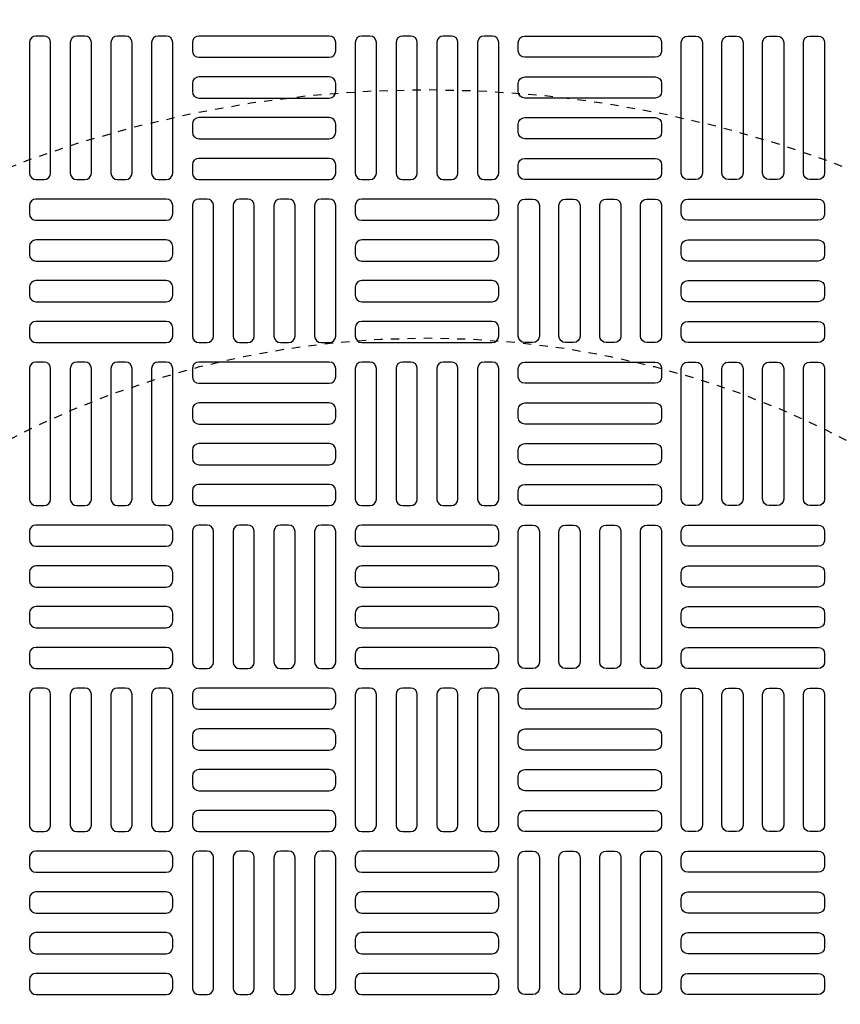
# Model space of a CAD drawing. Extents: x -169 to 6736, y -208 to 3022.
# Tile 468 of 656: x 1866 to 1876, y 1320 to 1332. Entities that reach past the tile are written whole.
import ezdxf

# ---------------------------------------------------------------- set-up
doc = ezdxf.new("R2010")
doc.units = 0
doc.header["$MEASUREMENT"] = 0
doc.header["$PDSIZE"] = 1
doc.linetypes.add('HIDDEN2', pattern=[0.28125, 0.1875, -0.09375])
doc.layers.get('DEFPOINTS').update_dxf_attribs({"linetype": 'CONTINUOUS'})
for name, color, linetype in [('DIM', 3, 'CONTINUOUS'), ('TANK-MANHOLE-COVER-40', 2, 'CONTINUOUS'), ('TANK-MANHOLE-COVER-HATCH-40', 252, 'CONTINUOUS'), ('TANK-SLOPE', 3, 'CONTINUOUS')]:
    doc.layers.add(name, color=color, linetype=linetype)
doc.styles.add('SIMPLEX', font='simplex')
doc.dimstyles.new('DIM64', dxfattribs={"dimscale": 64, "dimtxt": 0.09375, "dimasz": 0.09375, "dimexe": 0.0625, "dimexo": 0.0625, "dimgap": 0.046875, "dimtad": 1, "dimdec": 4, "dimzin": 3, "dimdsep": 46, "dimlunit": 4, "dimtxsty": 'SIMPLEX', "dimcen": 0, "dimclrd": 256, "dimclre": 256, "dimclrt": 256, "dimadec": 0, "dimazin": 0, "dimtfac": 1, "dimtdec": 4, "dimtmove": 0, "dimatfit": 3, "dimfxl": 1, "dimfrac": 2, "dimtolj": 1, "dimtzin": 0, "dimarcsym": 0})

# ---------------------------------------------------------------- blocks, each defined once
blk = doc.blocks.new('*D33')
at = {"layer": 'DEFPOINTS', "color": 0, "transparency": 16777216}
for p in [(1800.266, 1380.018), (2061.773, 1380.018), (2061.773, 1254.018)]:
    blk.add_point(p, dxfattribs=at)
at = {"layer": 'DIM', "lineweight": -2, "transparency": 16777216}
for p, q in [((1804.266, 1380.018), (2065.773, 1380.018)), ((2061.773, 1260.018), (2061.773, 1374.018))]:
    blk.add_line(p, q, dxfattribs=at)
at = {"layer": 'DIM', "transparency": 16777216}
for points in [[(2060.773, 1374.018), (2062.773, 1374.018), (2061.773, 1380.018)], [(2060.773, 1260.018), (2062.773, 1260.018), (2061.773, 1254.018)]]:
    blk.add_solid(points, dxfattribs=at)
at = {"layer": 'DIM', "transparency": 16777216, "insert": (2055.201, 1317.018), "char_height": 6, "attachment_point": 5, "rotation": 90, "style": 'SIMPLEX'}
blk.add_mtext('\\A1;10\'-6"', dxfattribs=at)

msp = doc.modelspace()

# ---------------------------------------------------------------- linework, layer by layer
at = {"layer": 'DEFPOINTS', "color": 8, "linetype": 'HIDDEN2', "ltscale": 0.125}
msp.add_circle((1871.12278, 1317.01762), 14, dxfattribs=at)
msp.add_circle((1871.12278, 1317.01762), 14, dxfattribs=at)
at = {"layer": 'DEFPOINTS', "color": 8, "linetype": 'HIDDEN2', "ltscale": 0.5}
msp.add_circle((1871.12278, 1317.01762), 11, dxfattribs=at)
msp.add_circle((1871.12278, 1317.01762), 11, dxfattribs=at)
at = {"layer": 'TANK-MANHOLE-COVER-40', "color": 4, "linetype": 'Continuous'}
msp.add_circle((1871.12201, 1317.01762), 22.63902, dxfattribs=at)
at = {"layer": 'TANK-MANHOLE-COVER-40', "color": 1, "linetype": 'Continuous'}
msp.add_circle((1871.12201, 1317.01762), 22.44094, dxfattribs=at)
at = {"layer": 'TANK-MANHOLE-COVER-40', "color": 2, "linetype": 'Continuous'}
msp.add_circle((1871.12201, 1317.01762), 21.65354, dxfattribs=at)
at = {"layer": 'TANK-MANHOLE-COVER-HATCH-40', "linetype": 'Continuous', "flags": 128}
for points in [[(1866.49603, 1329.93101, 0.41421356), (1866.57477, 1330.00975), (1866.57477, 1331.58455, 0.41421356), (1866.49603, 1331.66329), (1866.3976, 1331.66329, 0.41421356), (1866.31886, 1331.58455), (1866.31886, 1330.00975, 0.41421356), (1866.3976, 1329.93101)], [(1866.98815, 1329.93101, 0.41421356), (1867.0669, 1330.00975), (1867.0669, 1331.58455, 0.41421356), (1866.98815, 1331.66329), (1866.88973, 1331.66329, 0.41421356), (1866.81099, 1331.58455), (1866.81099, 1330.00975, 0.41421356), (1866.88973, 1329.93101)], [(1867.48028, 1329.93101, 0.41421356), (1867.55902, 1330.00975), (1867.55902, 1331.58455, 0.41421356), (1867.48028, 1331.66329), (1867.38186, 1331.66329, 0.41421356), (1867.30312, 1331.58455), (1867.30312, 1330.00975, 0.41421356), (1867.38186, 1329.93101)], [(1867.97241, 1329.93101, 0.41421356), (1868.05115, 1330.00975), (1868.05115, 1331.58455, 0.41421356), (1867.97241, 1331.66329), (1867.87398, 1331.66329, 0.41421356), (1867.79524, 1331.58455), (1867.79524, 1330.00975, 0.41421356), (1867.87398, 1329.93101)], [(1868.28737, 1331.48613, 0.41421356), (1868.36611, 1331.40739), (1869.94091, 1331.40739, 0.41421356), (1870.01965, 1331.48613), (1870.01965, 1331.58455, 0.41421356), (1869.94091, 1331.66329), (1868.36611, 1331.66329, 0.41421356), (1868.28737, 1331.58455)], [(1870.43304, 1329.93101, 0.41421356), (1870.51178, 1330.00975), (1870.51178, 1331.58455, 0.41421356), (1870.43304, 1331.66329), (1870.33461, 1331.66329, 0.41421356), (1870.25587, 1331.58455), (1870.25587, 1330.00975, 0.41421356), (1870.33461, 1329.93101)], [(1870.92516, 1329.93101, 0.41421356), (1871.0039, 1330.00975), (1871.0039, 1331.58455, 0.41421356), (1870.92516, 1331.66329), (1870.82674, 1331.66329, 0.41421356), (1870.748, 1331.58455), (1870.748, 1330.00975, 0.41421356), (1870.82674, 1329.93101)], [(1871.41729, 1329.93101, 0.41421356), (1871.49603, 1330.00975), (1871.49603, 1331.58455, 0.41421356), (1871.41729, 1331.66329), (1871.31886, 1331.66329, 0.41421356), (1871.24012, 1331.58455), (1871.24012, 1330.00975, 0.41421356), (1871.31886, 1329.93101)], [(1871.90941, 1329.93101, 0.41421356), (1871.98815, 1330.00975), (1871.98815, 1331.58455, 0.41421356), (1871.90941, 1331.66329), (1871.81099, 1331.66329, 0.41421356), (1871.73225, 1331.58455), (1871.73225, 1330.00975, 0.41421356), (1871.81099, 1329.93101)], [(1873.95666, 1331.48613, -0.41421356), (1873.87792, 1331.40739), (1872.30312, 1331.40739, -0.41421356), (1872.22438, 1331.48613), (1872.22438, 1331.58455, -0.41421356), (1872.30312, 1331.66329), (1873.87792, 1331.66329, -0.41421356), (1873.95666, 1331.58455)], [(1874.27162, 1329.93101, -0.41421356), (1874.19288, 1330.00975), (1874.19288, 1331.58455, -0.41421356), (1874.27162, 1331.66329), (1874.37004, 1331.66329, -0.41421356), (1874.44878, 1331.58455), (1874.44878, 1330.00975, -0.41421356), (1874.37004, 1329.93101)], [(1874.76375, 1329.93101, -0.41421356), (1874.68501, 1330.00975), (1874.68501, 1331.58455, -0.41421356), (1874.76375, 1331.66329), (1874.86217, 1331.66329, -0.41421356), (1874.94091, 1331.58455), (1874.94091, 1330.00975, -0.41421356), (1874.86217, 1329.93101)], [(1875.25587, 1329.93101, -0.41421356), (1875.17713, 1330.00975), (1875.17713, 1331.58455, -0.41421356), (1875.25587, 1331.66329), (1875.3543, 1331.66329, -0.41421356), (1875.43304, 1331.58455), (1875.43304, 1330.00975, -0.41421356), (1875.3543, 1329.93101)], [(1875.748, 1329.93101, -0.41421356), (1875.66926, 1330.00975), (1875.66926, 1331.58455, -0.41421356), (1875.748, 1331.66329), (1875.84642, 1331.66329, -0.41421356), (1875.92516, 1331.58455), (1875.92516, 1330.00975, -0.41421356), (1875.84642, 1329.93101)], [(1868.28737, 1330.994, 0.41421356), (1868.36611, 1330.91526), (1869.94091, 1330.91526, 0.41421356), (1870.01965, 1330.994), (1870.01965, 1331.09243, 0.41421356), (1869.94091, 1331.17117), (1868.36611, 1331.17117, 0.41421356), (1868.28737, 1331.09243)], [(1873.95666, 1330.994, -0.41421356), (1873.87792, 1330.91526), (1872.30312, 1330.91526, -0.41421356), (1872.22438, 1330.994), (1872.22438, 1331.09243, -0.41421356), (1872.30312, 1331.17117), (1873.87792, 1331.17117, -0.41421356), (1873.95666, 1331.09243)], [(1868.28737, 1330.50188, 0.41421356), (1868.36611, 1330.42314), (1869.94091, 1330.42314, 0.41421356), (1870.01965, 1330.50188), (1870.01965, 1330.6003, 0.41421356), (1869.94091, 1330.67904), (1868.36611, 1330.67904, 0.41421356), (1868.28737, 1330.6003)], [(1873.95666, 1330.50188, -0.41421356), (1873.87792, 1330.42314), (1872.30312, 1330.42314, -0.41421356), (1872.22438, 1330.50188), (1872.22438, 1330.6003, -0.41421356), (1872.30312, 1330.67904), (1873.87792, 1330.67904, -0.41421356), (1873.95666, 1330.6003)], [(1868.28737, 1330.00975, 0.41421356), (1868.36611, 1329.93101), (1869.94091, 1329.93101, 0.41421356), (1870.01965, 1330.00975), (1870.01965, 1330.10818, 0.41421356), (1869.94091, 1330.18692), (1868.36611, 1330.18692, 0.41421356), (1868.28737, 1330.10818)], [(1873.95666, 1330.00975, -0.41421356), (1873.87792, 1329.93101), (1872.30312, 1329.93101, -0.41421356), (1872.22438, 1330.00975), (1872.22438, 1330.10818, -0.41421356), (1872.30312, 1330.18692), (1873.87792, 1330.18692, -0.41421356), (1873.95666, 1330.10818)], [(1868.05115, 1329.61605, 0.41421356), (1867.97241, 1329.69479), (1866.3976, 1329.69479, 0.41421356), (1866.31886, 1329.61605), (1866.31886, 1329.51762, 0.41421356), (1866.3976, 1329.43888), (1867.97241, 1329.43888, 0.41421356), (1868.05115, 1329.51762)], [(1868.46453, 1327.96251, 0.41421356), (1868.54327, 1328.04125), (1868.54327, 1329.61605, 0.41421356), (1868.46453, 1329.69479), (1868.36611, 1329.69479, 0.41421356), (1868.28737, 1329.61605), (1868.28737, 1328.04125, 0.41421356), (1868.36611, 1327.96251)], [(1868.95666, 1327.96251, 0.41421356), (1869.0354, 1328.04125), (1869.0354, 1329.61605, 0.41421356), (1868.95666, 1329.69479), (1868.85823, 1329.69479, 0.41421356), (1868.77949, 1329.61605), (1868.77949, 1328.04125, 0.41421356), (1868.85823, 1327.96251)], [(1869.44878, 1327.96251, 0.41421356), (1869.52752, 1328.04125), (1869.52752, 1329.61605, 0.41421356), (1869.44878, 1329.69479), (1869.35036, 1329.69479, 0.41421356), (1869.27162, 1329.61605), (1869.27162, 1328.04125, 0.41421356), (1869.35036, 1327.96251)], [(1869.94091, 1327.96251, 0.41421356), (1870.01965, 1328.04125), (1870.01965, 1329.61605, 0.41421356), (1869.94091, 1329.69479), (1869.84249, 1329.69479, 0.41421356), (1869.76375, 1329.61605), (1869.76375, 1328.04125, 0.41421356), (1869.84249, 1327.96251)], [(1871.98815, 1329.61605, 0.41421356), (1871.90941, 1329.69479), (1870.33461, 1329.69479, 0.41421356), (1870.25587, 1329.61605), (1870.25587, 1329.51762, 0.41421356), (1870.33461, 1329.43888), (1871.90941, 1329.43888, 0.41421356), (1871.98815, 1329.51762)], [(1872.30312, 1327.96251, -0.41421356), (1872.22438, 1328.04125), (1872.22438, 1329.61605, -0.41421356), (1872.30312, 1329.69479), (1872.40154, 1329.69479, -0.41421356), (1872.48028, 1329.61605), (1872.48028, 1328.04125, -0.41421356), (1872.40154, 1327.96251)], [(1872.79524, 1327.96251, -0.41421356), (1872.7165, 1328.04125), (1872.7165, 1329.61605, -0.41421356), (1872.79524, 1329.69479), (1872.89367, 1329.69479, -0.41421356), (1872.97241, 1329.61605), (1872.97241, 1328.04125, -0.41421356), (1872.89367, 1327.96251)], [(1873.28737, 1327.96251, -0.41421356), (1873.20863, 1328.04125), (1873.20863, 1329.61605, -0.41421356), (1873.28737, 1329.69479), (1873.38579, 1329.69479, -0.41421356), (1873.46453, 1329.61605), (1873.46453, 1328.04125, -0.41421356), (1873.38579, 1327.96251)], [(1873.77949, 1327.96251, -0.41421356), (1873.70075, 1328.04125), (1873.70075, 1329.61605, -0.41421356), (1873.77949, 1329.69479), (1873.87792, 1329.69479, -0.41421356), (1873.95666, 1329.61605), (1873.95666, 1328.04125, -0.41421356), (1873.87792, 1327.96251)], [(1874.19288, 1329.61605, -0.41421356), (1874.27162, 1329.69479), (1875.84642, 1329.69479, -0.41421356), (1875.92516, 1329.61605), (1875.92516, 1329.51762, -0.41421356), (1875.84642, 1329.43888), (1874.27162, 1329.43888, -0.41421356), (1874.19288, 1329.51762)], [(1868.05115, 1329.12392, 0.41421356), (1867.97241, 1329.20266), (1866.3976, 1329.20266, 0.41421356), (1866.31886, 1329.12392), (1866.31886, 1329.0255, 0.41421356), (1866.3976, 1328.94676), (1867.97241, 1328.94676, 0.41421356), (1868.05115, 1329.0255)], [(1871.98815, 1329.12392, 0.41421356), (1871.90941, 1329.20266), (1870.33461, 1329.20266, 0.41421356), (1870.25587, 1329.12392), (1870.25587, 1329.0255, 0.41421356), (1870.33461, 1328.94676), (1871.90941, 1328.94676, 0.41421356), (1871.98815, 1329.0255)], [(1874.19288, 1329.12392, -0.41421356), (1874.27162, 1329.20266), (1875.84642, 1329.20266, -0.41421356), (1875.92516, 1329.12392), (1875.92516, 1329.0255, -0.41421356), (1875.84642, 1328.94676), (1874.27162, 1328.94676, -0.41421356), (1874.19288, 1329.0255)], [(1868.05115, 1328.6318, 0.41421356), (1867.97241, 1328.71054), (1866.3976, 1328.71054, 0.41421356), (1866.31886, 1328.6318), (1866.31886, 1328.53337, 0.41421356), (1866.3976, 1328.45463), (1867.97241, 1328.45463, 0.41421356), (1868.05115, 1328.53337)], [(1871.98815, 1328.6318, 0.41421356), (1871.90941, 1328.71054), (1870.33461, 1328.71054, 0.41421356), (1870.25587, 1328.6318), (1870.25587, 1328.53337, 0.41421356), (1870.33461, 1328.45463), (1871.90941, 1328.45463, 0.41421356), (1871.98815, 1328.53337)], [(1874.19288, 1328.6318, -0.41421356), (1874.27162, 1328.71054), (1875.84642, 1328.71054, -0.41421356), (1875.92516, 1328.6318), (1875.92516, 1328.53337, -0.41421356), (1875.84642, 1328.45463), (1874.27162, 1328.45463, -0.41421356), (1874.19288, 1328.53337)], [(1868.05115, 1328.13967, 0.41421356), (1867.97241, 1328.21841), (1866.3976, 1328.21841, 0.41421356), (1866.31886, 1328.13967), (1866.31886, 1328.04125, 0.41421356), (1866.3976, 1327.96251), (1867.97241, 1327.96251, 0.41421356), (1868.05115, 1328.04125)], [(1871.98815, 1328.13967, 0.41421356), (1871.90941, 1328.21841), (1870.33461, 1328.21841, 0.41421356), (1870.25587, 1328.13967), (1870.25587, 1328.04125, 0.41421356), (1870.33461, 1327.96251), (1871.90941, 1327.96251, 0.41421356), (1871.98815, 1328.04125)], [(1874.19288, 1328.13967, -0.41421356), (1874.27162, 1328.21841), (1875.84642, 1328.21841, -0.41421356), (1875.92516, 1328.13967), (1875.92516, 1328.04125, -0.41421356), (1875.84642, 1327.96251), (1874.27162, 1327.96251, -0.41421356), (1874.19288, 1328.04125)], [(1866.49603, 1325.994, 0.41421356), (1866.57477, 1326.07274), (1866.57477, 1327.64755, 0.41421356), (1866.49603, 1327.72629), (1866.3976, 1327.72629, 0.41421356), (1866.31886, 1327.64755), (1866.31886, 1326.07274, 0.41421356), (1866.3976, 1325.994)], [(1866.98815, 1325.994, 0.41421356), (1867.0669, 1326.07274), (1867.0669, 1327.64755, 0.41421356), (1866.98815, 1327.72629), (1866.88973, 1327.72629, 0.41421356), (1866.81099, 1327.64755), (1866.81099, 1326.07274, 0.41421356), (1866.88973, 1325.994)], [(1867.48028, 1325.994, 0.41421356), (1867.55902, 1326.07274), (1867.55902, 1327.64755, 0.41421356), (1867.48028, 1327.72629), (1867.38186, 1327.72629, 0.41421356), (1867.30312, 1327.64755), (1867.30312, 1326.07274, 0.41421356), (1867.38186, 1325.994)], [(1867.97241, 1325.994, 0.41421356), (1868.05115, 1326.07274), (1868.05115, 1327.64755, 0.41421356), (1867.97241, 1327.72629), (1867.87398, 1327.72629, 0.41421356), (1867.79524, 1327.64755), (1867.79524, 1326.07274, 0.41421356), (1867.87398, 1325.994)], [(1868.28737, 1327.54912, 0.41421356), (1868.36611, 1327.47038), (1869.94091, 1327.47038, 0.41421356), (1870.01965, 1327.54912), (1870.01965, 1327.64755, 0.41421356), (1869.94091, 1327.72629), (1868.36611, 1327.72629, 0.41421356), (1868.28737, 1327.64755)], [(1870.43304, 1325.994, 0.41421356), (1870.51178, 1326.07274), (1870.51178, 1327.64755, 0.41421356), (1870.43304, 1327.72629), (1870.33461, 1327.72629, 0.41421356), (1870.25587, 1327.64755), (1870.25587, 1326.07274, 0.41421356), (1870.33461, 1325.994)], [(1870.92516, 1325.994, 0.41421356), (1871.0039, 1326.07274), (1871.0039, 1327.64755, 0.41421356), (1870.92516, 1327.72629), (1870.82674, 1327.72629, 0.41421356), (1870.748, 1327.64755), (1870.748, 1326.07274, 0.41421356), (1870.82674, 1325.994)], [(1871.41729, 1325.994, 0.41421356), (1871.49603, 1326.07274), (1871.49603, 1327.64755, 0.41421356), (1871.41729, 1327.72629), (1871.31886, 1327.72629, 0.41421356), (1871.24012, 1327.64755), (1871.24012, 1326.07274, 0.41421356), (1871.31886, 1325.994)], [(1871.90941, 1325.994, 0.41421356), (1871.98815, 1326.07274), (1871.98815, 1327.64755, 0.41421356), (1871.90941, 1327.72629), (1871.81099, 1327.72629, 0.41421356), (1871.73225, 1327.64755), (1871.73225, 1326.07274, 0.41421356), (1871.81099, 1325.994)], [(1873.95666, 1327.54912, -0.41421356), (1873.87792, 1327.47038), (1872.30312, 1327.47038, -0.41421356), (1872.22438, 1327.54912), (1872.22438, 1327.64755, -0.41421356), (1872.30312, 1327.72629), (1873.87792, 1327.72629, -0.41421356), (1873.95666, 1327.64755)], [(1874.27162, 1325.994, -0.41421356), (1874.19288, 1326.07274), (1874.19288, 1327.64755, -0.41421356), (1874.27162, 1327.72629), (1874.37004, 1327.72629, -0.41421356), (1874.44878, 1327.64755), (1874.44878, 1326.07274, -0.41421356), (1874.37004, 1325.994)], [(1874.76375, 1325.994, -0.41421356), (1874.68501, 1326.07274), (1874.68501, 1327.64755, -0.41421356), (1874.76375, 1327.72629), (1874.86217, 1327.72629, -0.41421356), (1874.94091, 1327.64755), (1874.94091, 1326.07274, -0.41421356), (1874.86217, 1325.994)], [(1875.25587, 1325.994, -0.41421356), (1875.17713, 1326.07274), (1875.17713, 1327.64755, -0.41421356), (1875.25587, 1327.72629), (1875.3543, 1327.72629, -0.41421356), (1875.43304, 1327.64755), (1875.43304, 1326.07274, -0.41421356), (1875.3543, 1325.994)], [(1875.748, 1325.994, -0.41421356), (1875.66926, 1326.07274), (1875.66926, 1327.64755, -0.41421356), (1875.748, 1327.72629), (1875.84642, 1327.72629, -0.41421356), (1875.92516, 1327.64755), (1875.92516, 1326.07274, -0.41421356), (1875.84642, 1325.994)], [(1868.28737, 1327.05699, 0.41421356), (1868.36611, 1326.97825), (1869.94091, 1326.97825, 0.41421356), (1870.01965, 1327.05699), (1870.01965, 1327.15542, 0.41421356), (1869.94091, 1327.23416), (1868.36611, 1327.23416, 0.41421356), (1868.28737, 1327.15542)], [(1873.95666, 1327.05699, -0.41421356), (1873.87792, 1326.97825), (1872.30312, 1326.97825, -0.41421356), (1872.22438, 1327.05699), (1872.22438, 1327.15542, -0.41421356), (1872.30312, 1327.23416), (1873.87792, 1327.23416, -0.41421356), (1873.95666, 1327.15542)], [(1868.28737, 1326.56487, 0.41421356), (1868.36611, 1326.48613), (1869.94091, 1326.48613, 0.41421356), (1870.01965, 1326.56487), (1870.01965, 1326.66329, 0.41421356), (1869.94091, 1326.74203), (1868.36611, 1326.74203, 0.41421356), (1868.28737, 1326.66329)], [(1873.95666, 1326.56487, -0.41421356), (1873.87792, 1326.48613), (1872.30312, 1326.48613, -0.41421356), (1872.22438, 1326.56487), (1872.22438, 1326.66329, -0.41421356), (1872.30312, 1326.74203), (1873.87792, 1326.74203, -0.41421356), (1873.95666, 1326.66329)], [(1868.28737, 1326.07274, 0.41421356), (1868.36611, 1325.994), (1869.94091, 1325.994, 0.41421356), (1870.01965, 1326.07274), (1870.01965, 1326.17117, 0.41421356), (1869.94091, 1326.24991), (1868.36611, 1326.24991, 0.41421356), (1868.28737, 1326.17117)], [(1873.95666, 1326.07274, -0.41421356), (1873.87792, 1325.994), (1872.30312, 1325.994, -0.41421356), (1872.22438, 1326.07274), (1872.22438, 1326.17117, -0.41421356), (1872.30312, 1326.24991), (1873.87792, 1326.24991, -0.41421356), (1873.95666, 1326.17117)], [(1868.05115, 1325.67904, 0.41421356), (1867.97241, 1325.75778), (1866.3976, 1325.75778, 0.41421356), (1866.31886, 1325.67904), (1866.31886, 1325.58062, 0.41421356), (1866.3976, 1325.50188), (1867.97241, 1325.50188, 0.41421356), (1868.05115, 1325.58062)], [(1868.46453, 1324.0255, 0.41421356), (1868.54327, 1324.10424), (1868.54327, 1325.67904, 0.41421356), (1868.46453, 1325.75778), (1868.36611, 1325.75778, 0.41421356), (1868.28737, 1325.67904), (1868.28737, 1324.10424, 0.41421356), (1868.36611, 1324.0255)], [(1868.95666, 1324.0255, 0.41421356), (1869.0354, 1324.10424), (1869.0354, 1325.67904, 0.41421356), (1868.95666, 1325.75778), (1868.85823, 1325.75778, 0.41421356), (1868.77949, 1325.67904), (1868.77949, 1324.10424, 0.41421356), (1868.85823, 1324.0255)], [(1869.44878, 1324.0255, 0.41421356), (1869.52752, 1324.10424), (1869.52752, 1325.67904, 0.41421356), (1869.44878, 1325.75778), (1869.35036, 1325.75778, 0.41421356), (1869.27162, 1325.67904), (1869.27162, 1324.10424, 0.41421356), (1869.35036, 1324.0255)], [(1869.94091, 1324.0255, 0.41421356), (1870.01965, 1324.10424), (1870.01965, 1325.67904, 0.41421356), (1869.94091, 1325.75778), (1869.84249, 1325.75778, 0.41421356), (1869.76375, 1325.67904), (1869.76375, 1324.10424, 0.41421356), (1869.84249, 1324.0255)], [(1871.98815, 1325.67904, 0.41421356), (1871.90941, 1325.75778), (1870.33461, 1325.75778, 0.41421356), (1870.25587, 1325.67904), (1870.25587, 1325.58062, 0.41421356), (1870.33461, 1325.50188), (1871.90941, 1325.50188, 0.41421356), (1871.98815, 1325.58062)], [(1872.30312, 1324.0255, -0.41421356), (1872.22438, 1324.10424), (1872.22438, 1325.67904, -0.41421356), (1872.30312, 1325.75778), (1872.40154, 1325.75778, -0.41421356), (1872.48028, 1325.67904), (1872.48028, 1324.10424, -0.41421356), (1872.40154, 1324.0255)], [(1872.79524, 1324.0255, -0.41421356), (1872.7165, 1324.10424), (1872.7165, 1325.67904, -0.41421356), (1872.79524, 1325.75778), (1872.89367, 1325.75778, -0.41421356), (1872.97241, 1325.67904), (1872.97241, 1324.10424, -0.41421356), (1872.89367, 1324.0255)], [(1873.28737, 1324.0255, -0.41421356), (1873.20863, 1324.10424), (1873.20863, 1325.67904, -0.41421356), (1873.28737, 1325.75778), (1873.38579, 1325.75778, -0.41421356), (1873.46453, 1325.67904), (1873.46453, 1324.10424, -0.41421356), (1873.38579, 1324.0255)], [(1873.77949, 1324.0255, -0.41421356), (1873.70075, 1324.10424), (1873.70075, 1325.67904, -0.41421356), (1873.77949, 1325.75778), (1873.87792, 1325.75778, -0.41421356), (1873.95666, 1325.67904), (1873.95666, 1324.10424, -0.41421356), (1873.87792, 1324.0255)], [(1874.19288, 1325.67904, -0.41421356), (1874.27162, 1325.75778), (1875.84642, 1325.75778, -0.41421356), (1875.92516, 1325.67904), (1875.92516, 1325.58062, -0.41421356), (1875.84642, 1325.50188), (1874.27162, 1325.50188, -0.41421356), (1874.19288, 1325.58062)], [(1868.05115, 1325.18692, 0.41421356), (1867.97241, 1325.26566), (1866.3976, 1325.26566, 0.41421356), (1866.31886, 1325.18692), (1866.31886, 1325.08849, 0.41421356), (1866.3976, 1325.00975), (1867.97241, 1325.00975, 0.41421356), (1868.05115, 1325.08849)], [(1871.98815, 1325.18692, 0.41421356), (1871.90941, 1325.26566), (1870.33461, 1325.26566, 0.41421356), (1870.25587, 1325.18692), (1870.25587, 1325.08849, 0.41421356), (1870.33461, 1325.00975), (1871.90941, 1325.00975, 0.41421356), (1871.98815, 1325.08849)], [(1874.19288, 1325.18692, -0.41421356), (1874.27162, 1325.26566), (1875.84642, 1325.26566, -0.41421356), (1875.92516, 1325.18692), (1875.92516, 1325.08849, -0.41421356), (1875.84642, 1325.00975), (1874.27162, 1325.00975, -0.41421356), (1874.19288, 1325.08849)], [(1868.05115, 1324.69479, 0.41421356), (1867.97241, 1324.77353), (1866.3976, 1324.77353, 0.41421356), (1866.31886, 1324.69479), (1866.31886, 1324.59636, 0.41421356), (1866.3976, 1324.51762), (1867.97241, 1324.51762, 0.41421356), (1868.05115, 1324.59636)], [(1871.98815, 1324.69479, 0.41421356), (1871.90941, 1324.77353), (1870.33461, 1324.77353, 0.41421356), (1870.25587, 1324.69479), (1870.25587, 1324.59636, 0.41421356), (1870.33461, 1324.51762), (1871.90941, 1324.51762, 0.41421356), (1871.98815, 1324.59636)], [(1874.19288, 1324.69479, -0.41421356), (1874.27162, 1324.77353), (1875.84642, 1324.77353, -0.41421356), (1875.92516, 1324.69479), (1875.92516, 1324.59636, -0.41421356), (1875.84642, 1324.51762), (1874.27162, 1324.51762, -0.41421356), (1874.19288, 1324.59636)], [(1868.05115, 1324.20266, 0.41421356), (1867.97241, 1324.2814), (1866.3976, 1324.2814, 0.41421356), (1866.31886, 1324.20266), (1866.31886, 1324.10424, 0.41421356), (1866.3976, 1324.0255), (1867.97241, 1324.0255, 0.41421356), (1868.05115, 1324.10424)], [(1871.98815, 1324.20266, 0.41421356), (1871.90941, 1324.2814), (1870.33461, 1324.2814, 0.41421356), (1870.25587, 1324.20266), (1870.25587, 1324.10424, 0.41421356), (1870.33461, 1324.0255), (1871.90941, 1324.0255, 0.41421356), (1871.98815, 1324.10424)], [(1874.19288, 1324.20266, -0.41421356), (1874.27162, 1324.2814), (1875.84642, 1324.2814, -0.41421356), (1875.92516, 1324.20266), (1875.92516, 1324.10424, -0.41421356), (1875.84642, 1324.0255), (1874.27162, 1324.0255, -0.41421356), (1874.19288, 1324.10424)], [(1866.49603, 1322.05699, 0.41421356), (1866.57477, 1322.13573), (1866.57477, 1323.71054, 0.41421356), (1866.49603, 1323.78928), (1866.3976, 1323.78928, 0.41421356), (1866.31886, 1323.71054), (1866.31886, 1322.13573, 0.41421356), (1866.3976, 1322.05699)], [(1866.98815, 1322.05699, 0.41421356), (1867.0669, 1322.13573), (1867.0669, 1323.71054, 0.41421356), (1866.98815, 1323.78928), (1866.88973, 1323.78928, 0.41421356), (1866.81099, 1323.71054), (1866.81099, 1322.13573, 0.41421356), (1866.88973, 1322.05699)], [(1867.48028, 1322.05699, 0.41421356), (1867.55902, 1322.13573), (1867.55902, 1323.71054, 0.41421356), (1867.48028, 1323.78928), (1867.38186, 1323.78928, 0.41421356), (1867.30312, 1323.71054), (1867.30312, 1322.13573, 0.41421356), (1867.38186, 1322.05699)], [(1867.97241, 1322.05699, 0.41421356), (1868.05115, 1322.13573), (1868.05115, 1323.71054, 0.41421356), (1867.97241, 1323.78928), (1867.87398, 1323.78928, 0.41421356), (1867.79524, 1323.71054), (1867.79524, 1322.13573, 0.41421356), (1867.87398, 1322.05699)], [(1868.28737, 1323.61211, 0.41421356), (1868.36611, 1323.53337), (1869.94091, 1323.53337, 0.41421356), (1870.01965, 1323.61211), (1870.01965, 1323.71054, 0.41421356), (1869.94091, 1323.78928), (1868.36611, 1323.78928, 0.41421356), (1868.28737, 1323.71054)], [(1870.43304, 1322.05699, 0.41421356), (1870.51178, 1322.13573), (1870.51178, 1323.71054, 0.41421356), (1870.43304, 1323.78928), (1870.33461, 1323.78928, 0.41421356), (1870.25587, 1323.71054), (1870.25587, 1322.13573, 0.41421356), (1870.33461, 1322.05699)], [(1870.92516, 1322.05699, 0.41421356), (1871.0039, 1322.13573), (1871.0039, 1323.71054, 0.41421356), (1870.92516, 1323.78928), (1870.82674, 1323.78928, 0.41421356), (1870.748, 1323.71054), (1870.748, 1322.13573, 0.41421356), (1870.82674, 1322.05699)], [(1871.41729, 1322.05699, 0.41421356), (1871.49603, 1322.13573), (1871.49603, 1323.71054, 0.41421356), (1871.41729, 1323.78928), (1871.31886, 1323.78928, 0.41421356), (1871.24012, 1323.71054), (1871.24012, 1322.13573, 0.41421356), (1871.31886, 1322.05699)], [(1871.90941, 1322.05699, 0.41421356), (1871.98815, 1322.13573), (1871.98815, 1323.71054, 0.41421356), (1871.90941, 1323.78928), (1871.81099, 1323.78928, 0.41421356), (1871.73225, 1323.71054), (1871.73225, 1322.13573, 0.41421356), (1871.81099, 1322.05699)], [(1873.95666, 1323.61211, -0.41421356), (1873.87792, 1323.53337), (1872.30312, 1323.53337, -0.41421356), (1872.22438, 1323.61211), (1872.22438, 1323.71054, -0.41421356), (1872.30312, 1323.78928), (1873.87792, 1323.78928, -0.41421356), (1873.95666, 1323.71054)], [(1874.27162, 1322.05699, -0.41421356), (1874.19288, 1322.13573), (1874.19288, 1323.71054, -0.41421356), (1874.27162, 1323.78928), (1874.37004, 1323.78928, -0.41421356), (1874.44878, 1323.71054), (1874.44878, 1322.13573, -0.41421356), (1874.37004, 1322.05699)], [(1874.76375, 1322.05699, -0.41421356), (1874.68501, 1322.13573), (1874.68501, 1323.71054, -0.41421356), (1874.76375, 1323.78928), (1874.86217, 1323.78928, -0.41421356), (1874.94091, 1323.71054), (1874.94091, 1322.13573, -0.41421356), (1874.86217, 1322.05699)], [(1875.25587, 1322.05699, -0.41421356), (1875.17713, 1322.13573), (1875.17713, 1323.71054, -0.41421356), (1875.25587, 1323.78928), (1875.3543, 1323.78928, -0.41421356), (1875.43304, 1323.71054), (1875.43304, 1322.13573, -0.41421356), (1875.3543, 1322.05699)], [(1875.748, 1322.05699, -0.41421356), (1875.66926, 1322.13573), (1875.66926, 1323.71054, -0.41421356), (1875.748, 1323.78928), (1875.84642, 1323.78928, -0.41421356), (1875.92516, 1323.71054), (1875.92516, 1322.13573, -0.41421356), (1875.84642, 1322.05699)], [(1868.28737, 1323.11999, 0.41421356), (1868.36611, 1323.04125), (1869.94091, 1323.04125, 0.41421356), (1870.01965, 1323.11999), (1870.01965, 1323.21841, 0.41421356), (1869.94091, 1323.29715), (1868.36611, 1323.29715, 0.41421356), (1868.28737, 1323.21841)], [(1873.95666, 1323.11999, -0.41421356), (1873.87792, 1323.04125), (1872.30312, 1323.04125, -0.41421356), (1872.22438, 1323.11999), (1872.22438, 1323.21841, -0.41421356), (1872.30312, 1323.29715), (1873.87792, 1323.29715, -0.41421356), (1873.95666, 1323.21841)], [(1868.28737, 1322.62786, 0.41421356), (1868.36611, 1322.54912), (1869.94091, 1322.54912, 0.41421356), (1870.01965, 1322.62786), (1870.01965, 1322.72629, 0.41421356), (1869.94091, 1322.80503), (1868.36611, 1322.80503, 0.41421356), (1868.28737, 1322.72629)], [(1873.95666, 1322.62786, -0.41421356), (1873.87792, 1322.54912), (1872.30312, 1322.54912, -0.41421356), (1872.22438, 1322.62786), (1872.22438, 1322.72629, -0.41421356), (1872.30312, 1322.80503), (1873.87792, 1322.80503, -0.41421356), (1873.95666, 1322.72629)], [(1868.28737, 1322.13573, 0.41421356), (1868.36611, 1322.05699), (1869.94091, 1322.05699, 0.41421356), (1870.01965, 1322.13573), (1870.01965, 1322.23416, 0.41421356), (1869.94091, 1322.3129), (1868.36611, 1322.3129, 0.41421356), (1868.28737, 1322.23416)], [(1873.95666, 1322.13573, -0.41421356), (1873.87792, 1322.05699), (1872.30312, 1322.05699, -0.41421356), (1872.22438, 1322.13573), (1872.22438, 1322.23416, -0.41421356), (1872.30312, 1322.3129), (1873.87792, 1322.3129, -0.41421356), (1873.95666, 1322.23416)], [(1868.05115, 1321.74203, 0.41421356), (1867.97241, 1321.82077), (1866.3976, 1321.82077, 0.41421356), (1866.31886, 1321.74203), (1866.31886, 1321.64361, 0.41421356), (1866.3976, 1321.56487), (1867.97241, 1321.56487, 0.41421356), (1868.05115, 1321.64361)], [(1868.46453, 1320.08849, 0.41421356), (1868.54327, 1320.16723), (1868.54327, 1321.74203, 0.41421356), (1868.46453, 1321.82077), (1868.36611, 1321.82077, 0.41421356), (1868.28737, 1321.74203), (1868.28737, 1320.16723, 0.41421356), (1868.36611, 1320.08849)], [(1868.95666, 1320.08849, 0.41421356), (1869.0354, 1320.16723), (1869.0354, 1321.74203, 0.41421356), (1868.95666, 1321.82077), (1868.85823, 1321.82077, 0.41421356), (1868.77949, 1321.74203), (1868.77949, 1320.16723, 0.41421356), (1868.85823, 1320.08849)], [(1869.44878, 1320.08849, 0.41421356), (1869.52752, 1320.16723), (1869.52752, 1321.74203, 0.41421356), (1869.44878, 1321.82077), (1869.35036, 1321.82077, 0.41421356), (1869.27162, 1321.74203), (1869.27162, 1320.16723, 0.41421356), (1869.35036, 1320.08849)], [(1869.94091, 1320.08849, 0.41421356), (1870.01965, 1320.16723), (1870.01965, 1321.74203, 0.41421356), (1869.94091, 1321.82077), (1869.84249, 1321.82077, 0.41421356), (1869.76375, 1321.74203), (1869.76375, 1320.16723, 0.41421356), (1869.84249, 1320.08849)], [(1871.98815, 1321.74203, 0.41421356), (1871.90941, 1321.82077), (1870.33461, 1321.82077, 0.41421356), (1870.25587, 1321.74203), (1870.25587, 1321.64361, 0.41421356), (1870.33461, 1321.56487), (1871.90941, 1321.56487, 0.41421356), (1871.98815, 1321.64361)], [(1872.30312, 1320.08849, -0.41421356), (1872.22438, 1320.16723), (1872.22438, 1321.74203, -0.41421356), (1872.30312, 1321.82077), (1872.40154, 1321.82077, -0.41421356), (1872.48028, 1321.74203), (1872.48028, 1320.16723, -0.41421356), (1872.40154, 1320.08849)], [(1872.79524, 1320.08849, -0.41421356), (1872.7165, 1320.16723), (1872.7165, 1321.74203, -0.41421356), (1872.79524, 1321.82077), (1872.89367, 1321.82077, -0.41421356), (1872.97241, 1321.74203), (1872.97241, 1320.16723, -0.41421356), (1872.89367, 1320.08849)], [(1873.28737, 1320.08849, -0.41421356), (1873.20863, 1320.16723), (1873.20863, 1321.74203, -0.41421356), (1873.28737, 1321.82077), (1873.38579, 1321.82077, -0.41421356), (1873.46453, 1321.74203), (1873.46453, 1320.16723, -0.41421356), (1873.38579, 1320.08849)], [(1873.77949, 1320.08849, -0.41421356), (1873.70075, 1320.16723), (1873.70075, 1321.74203, -0.41421356), (1873.77949, 1321.82077), (1873.87792, 1321.82077, -0.41421356), (1873.95666, 1321.74203), (1873.95666, 1320.16723, -0.41421356), (1873.87792, 1320.08849)], [(1874.19288, 1321.74203, -0.41421356), (1874.27162, 1321.82077), (1875.84642, 1321.82077, -0.41421356), (1875.92516, 1321.74203), (1875.92516, 1321.64361, -0.41421356), (1875.84642, 1321.56487), (1874.27162, 1321.56487, -0.41421356), (1874.19288, 1321.64361)], [(1868.05115, 1321.24991, 0.41421356), (1867.97241, 1321.32865), (1866.3976, 1321.32865, 0.41421356), (1866.31886, 1321.24991), (1866.31886, 1321.15148, 0.41421356), (1866.3976, 1321.07274), (1867.97241, 1321.07274, 0.41421356), (1868.05115, 1321.15148)], [(1871.98815, 1321.24991, 0.41421356), (1871.90941, 1321.32865), (1870.33461, 1321.32865, 0.41421356), (1870.25587, 1321.24991), (1870.25587, 1321.15148, 0.41421356), (1870.33461, 1321.07274), (1871.90941, 1321.07274, 0.41421356), (1871.98815, 1321.15148)], [(1874.19288, 1321.24991, -0.41421356), (1874.27162, 1321.32865), (1875.84642, 1321.32865, -0.41421356), (1875.92516, 1321.24991), (1875.92516, 1321.15148, -0.41421356), (1875.84642, 1321.07274), (1874.27162, 1321.07274, -0.41421356), (1874.19288, 1321.15148)], [(1868.05115, 1320.75778, 0.41421356), (1867.97241, 1320.83652), (1866.3976, 1320.83652, 0.41421356), (1866.31886, 1320.75778), (1866.31886, 1320.65936, 0.41421356), (1866.3976, 1320.58062), (1867.97241, 1320.58062, 0.41421356), (1868.05115, 1320.65936)], [(1871.98815, 1320.75778, 0.41421356), (1871.90941, 1320.83652), (1870.33461, 1320.83652, 0.41421356), (1870.25587, 1320.75778), (1870.25587, 1320.65936, 0.41421356), (1870.33461, 1320.58062), (1871.90941, 1320.58062, 0.41421356), (1871.98815, 1320.65936)], [(1874.19288, 1320.75778, -0.41421356), (1874.27162, 1320.83652), (1875.84642, 1320.83652, -0.41421356), (1875.92516, 1320.75778), (1875.92516, 1320.65936, -0.41421356), (1875.84642, 1320.58062), (1874.27162, 1320.58062, -0.41421356), (1874.19288, 1320.65936)], [(1868.05115, 1320.26566, 0.41421356), (1867.97241, 1320.3444), (1866.3976, 1320.3444, 0.41421356), (1866.31886, 1320.26566), (1866.31886, 1320.16723, 0.41421356), (1866.3976, 1320.08849), (1867.97241, 1320.08849, 0.41421356), (1868.05115, 1320.16723)], [(1871.98815, 1320.26566, 0.41421356), (1871.90941, 1320.3444), (1870.33461, 1320.3444, 0.41421356), (1870.25587, 1320.26566), (1870.25587, 1320.16723, 0.41421356), (1870.33461, 1320.08849), (1871.90941, 1320.08849, 0.41421356), (1871.98815, 1320.16723)], [(1874.19288, 1320.26566, -0.41421356), (1874.27162, 1320.3444), (1875.84642, 1320.3444, -0.41421356), (1875.92516, 1320.26566), (1875.92516, 1320.16723, -0.41421356), (1875.84642, 1320.08849), (1874.27162, 1320.08849, -0.41421356), (1874.19288, 1320.16723)]]:
    msp.add_lwpolyline(points, format="xyb", close=True, dxfattribs=at)
at = {"layer": 'TANK-SLOPE'}
msp.add_lwpolyline([(1867.62201, 1282.43278), (1870.53706, 1282.38354, 1.01702303), (1870.53768, 1351.65172), (1868.62201, 1351.6194)], format="xyb", dxfattribs=at)

# ---------------------------------------------------------------- dimensions: what is measured, and where the dimension line sits
at = {"layer": 'DIM'}
dim = msp.add_linear_dim(base=(2061.77254, 1380.01839), p1=(2061.77254, 1254.01839), p2=(1800.26617, 1380.01839), angle=90, dimstyle='DIM64', dxfattribs=at)
dim.commit()
dim.dimension.update_dxf_attribs({"geometry": '*D33', "text_midpoint": (2055.20111, 1317.01839)})

doc.saveas('drawing.dxf')
